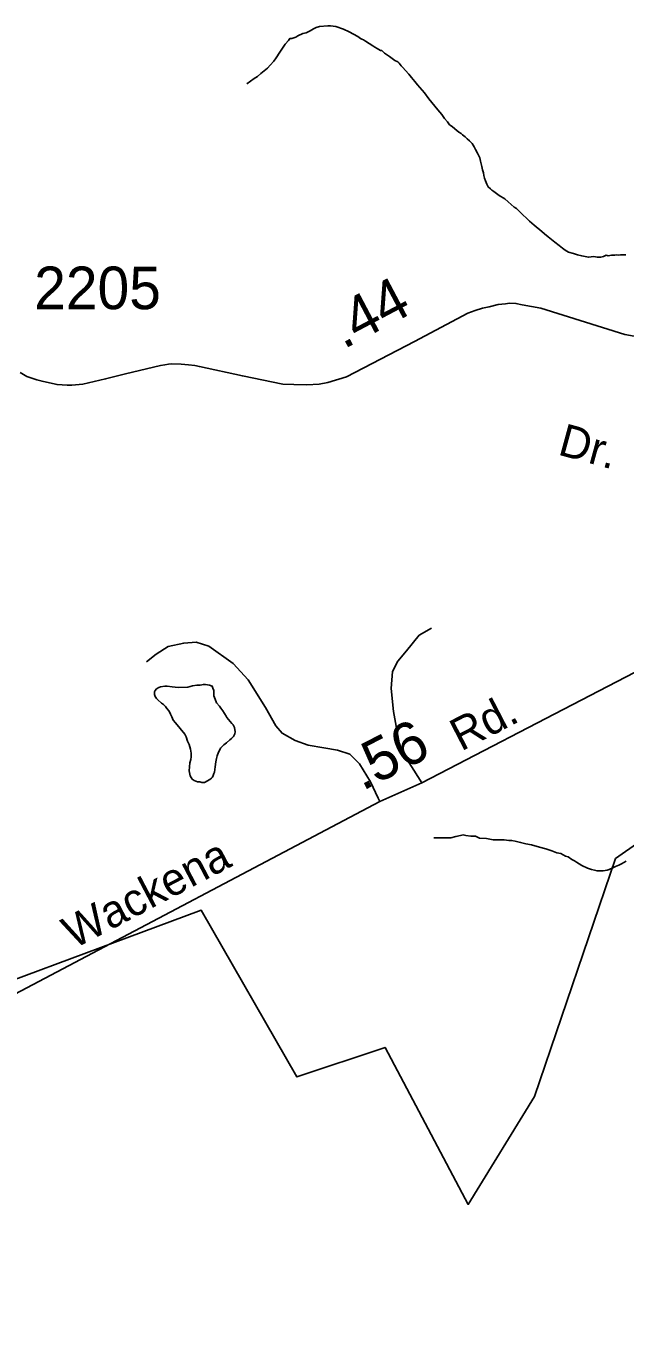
# Model space of a CAD drawing. Extents: x 2206922 to 2357709, y 510027 to 673830.
# Drawn here: x 2330343 to 2332102, y 568963 to 572764 of the extents above; entities that cross this region are included whole.
import ezdxf

# ---------------------------------------------------------------- set-up
doc = ezdxf.new("R2010")
doc.units = 0
for name, color, linetype in [('Exist Boundary Political City Limit New', 7, 'Continuous'), ('Exist Hydrographic Misc Water Feature', 7, 'Continuous'), ('Exist Road Non-System Type 51', 7, 'Continuous'), ('Exist Road Non-System Type 51 Label', 7, 'Continuous'), ('Exist Road Secondary Mileage Hundredths English Label', 7, 'Continuous'), ('Exist Road Secondary Type 51 Attributed', 7, 'Continuous'), ('Exist Road Secondary Type 51 Label', 7, 'Continuous'), ('Exist Road Secondary Type 51 Number Label', 7, 'Continuous'), ('Map Preparation Boundary City Limit Buffer Line', 7, 'Continuous')]:
    doc.layers.add(name, color=color, linetype=linetype)

msp = doc.modelspace()

# ---------------------------------------------------------------- linework, layer by layer
at = {"layer": 'Exist Boundary Political City Limit New'}
msp.add_lwpolyline([(2332937.2, 565464.8), (2331523.2, 566548.1), (2332084.8, 566253), (2332620.8, 567998.6), (2332012.8, 568013.1), (2331980.2, 568786.9), (2330570, 568153.4), (2329058.8, 569499.5), (2330857.8, 570169), (2331138.5, 569679.5), (2331397.5, 569765.9), (2331642, 569305.2), (2331836.5, 569621.9), (2332073.8, 570320.2), (2332145.8, 570370.6)], dxfattribs=at)
at = {"layer": 'Exist Hydrographic Misc Water Feature'}
for points in [[(2330991.7, 572594.2), (2331013.6, 572610.4), (2331023.1, 572616.2), (2331033.3, 572624.4), (2331043.2, 572632.7), (2331053, 572640.5), (2331060.8, 572648.7), (2331070.8, 572660.9), (2331078.4, 572670.7), (2331088.9, 572687), (2331096.3, 572698.9), (2331104.3, 572711.1), (2331114.1, 572721.3), (2331118, 572727.2), (2331123.9, 572727.2), (2331130.3, 572729.4), (2331136.2, 572731.4), (2331142, 572735.4), (2331156.1, 572741.8), (2331165.8, 572743.6), (2331177.9, 572749.9), (2331187.9, 572756.1), (2331195.3, 572760.2), (2331205.6, 572762.3), (2331229.5, 572764.4), (2331237.8, 572764.4), (2331253.5, 572762.8), (2331275.7, 572755), (2331291.9, 572747.3), (2331317.9, 572733.3), (2331325.9, 572727.6), (2331329.8, 572725.4), (2331334.1, 572723.5), (2331339.9, 572719.8), (2331361.8, 572706), (2331368, 572701.8), (2331374.1, 572698.1), (2331384.2, 572692.1), (2331388.1, 572692.3), (2331396.1, 572684.2), (2331410.6, 572674.3), (2331418.6, 572668.6), (2331426.4, 572662.6), (2331434.8, 572658.5), (2331438.7, 572654.6), (2331444.6, 572646.9), (2331449.2, 572643), (2331467, 572623.2), (2331475.2, 572613.1), (2331485.2, 572601.4), (2331493.2, 572591.3), (2331513.5, 572567.6), (2331525.8, 572549.9), (2331552.1, 572518), (2331564.6, 572504.3), (2331572.4, 572492.2), (2331580.6, 572482.5), (2331586.3, 572474.3), (2331594.3, 572468.7), (2331602.7, 572462.5), (2331614.6, 572452.6), (2331620.8, 572448.8), (2331624.9, 572445), (2331632.9, 572438.9), (2331639, 572433.1), (2331645.2, 572426.9), (2331653.4, 572419.2), (2331659.3, 572409.4), (2331663.4, 572401.5), (2331669.4, 572391.3), (2331675.7, 572377.3), (2331677.4, 572367.4), (2331680, 572359.7), (2331682.1, 572351.6), (2331683.7, 572341.6), (2331686.2, 572333.6), (2331687.8, 572325.6), (2331689.9, 572317.6), (2331692.4, 572309.5), (2331696.2, 572299.6), (2331700.6, 572291.7), (2331706.7, 572285.9), (2331710.8, 572282), (2331716.5, 572277.9), (2331732.3, 572266.2), (2331749.2, 572256.4), (2331758.8, 572248.4), (2331777, 572232.7), (2331783.2, 572228.5), (2331791.2, 572220.9), (2331801.4, 572210.8), (2331813.3, 572198.9), (2331821.5, 572191.2), (2331835.7, 572179.3), (2331857.8, 572161.4), (2331865.8, 572153.6), (2331876.1, 572145.7), (2331896.4, 572130), (2331908.3, 572120.1), (2331918.3, 572112.1)], [(2331918.3, 572112.1), (2331926.3, 572106.4), (2331936.4, 572100.5), (2331950.3, 572096.7), (2331962.4, 572092.5), (2331974.9, 572089), (2331994.6, 572085.2), (2332010.8, 572087.3), (2332020.6, 572085.4), (2332030.9, 572085.5), (2332038.9, 572087.5), (2332046.3, 572091.6), (2332052.4, 572089.5), (2332062.5, 572091.6), (2332072.3, 572091.8), (2332076.6, 572092), (2332082.6, 572091.9), (2332088.5, 572092.2), (2332096.1, 572092.2), (2332104.3, 572092.2)], [(2330782.1, 570718.6), (2330775.8, 570726.8), (2330771.5, 570736.4), (2330767.8, 570744.3), (2330763.5, 570752.6), (2330757.1, 570760.4), (2330753.4, 570766.3), (2330747.3, 570772.5), (2330741.1, 570776.3), (2330730.9, 570786.3), (2330727.2, 570790.1), (2330723.1, 570796), (2330721.2, 570801.9), (2330720.8, 570810.1), (2330722.7, 570813.9), (2330726.8, 570818.1), (2330733.1, 570822.1), (2330738.9, 570824), (2330750.8, 570826.3), (2330758.3, 570826.3), (2330772.9, 570824.6), (2330790.5, 570822.8), (2330818.6, 570823), (2330832.6, 570827.4), (2330844.7, 570829.2), (2330854.5, 570829.3), (2330864.6, 570831.5), (2330870.5, 570831.4), (2330882.6, 570829.6), (2330890.4, 570825.9), (2330892.4, 570820), (2330894.9, 570813.9), (2330894.7, 570807.9), (2330894.7, 570797.7), (2330899, 570787.7), (2330902.9, 570777.9), (2330911.5, 570768.1), (2330915.6, 570762.2), (2330921.4, 570754), (2330931.6, 570738.3), (2330933.5, 570734.3), (2330947.8, 570716.3), (2330951.9, 570712.5), (2330955.8, 570704.6), (2330958.1, 570692.5), (2330956.2, 570686.7), (2330952.3, 570678.4), (2330946.6, 570672.4), (2330942.1, 570668.6), (2330932.6, 570660.3), (2330924.8, 570654.1), (2330914.6, 570644.3), (2330910.7, 570636), (2330908.8, 570632.2), (2330905, 570622.2), (2330902.9, 570614), (2330901.3, 570604.1), (2330898.8, 570589.9), (2330897.4, 570573.9), (2330895.5, 570570.1), (2330893.3, 570564), (2330891.6, 570559.7), (2330887.7, 570555.9), (2330883.6, 570552), (2330867.6, 570543.5), (2330859.6, 570543.5), (2330853.7, 570545.6), (2330847.5, 570545.3), (2330837.7, 570549.2), (2330831.5, 570553.4), (2330825.6, 570563.2), (2330823.1, 570577.4), (2330825, 570601.4), (2330827.2, 570611.2), (2330828.9, 570619.1), (2330828.9, 570629.2), (2330826.6, 570641.3), (2330822.5, 570655.3), (2330818.2, 570665.3), (2330814.3, 570677.2), (2330810.2, 570685.2), (2330782.1, 570718.6)], [(2331541, 570380.9), (2331583.3, 570381.5), (2331590.9, 570381.5), (2331605.2, 570385.5), (2331618.7, 570387.9), (2331626.7, 570389.9), (2331634.9, 570387.9), (2331649.1, 570386.2), (2331662.6, 570386.2), (2331675.3, 570380.2), (2331695.4, 570378.8), (2331715.3, 570375), (2331730.9, 570375.1), (2331747.1, 570375.1), (2331760.8, 570373.4), (2331768.8, 570373.4), (2331779.3, 570371.5), (2331795.3, 570367.9), (2331811.1, 570363.9), (2331827.1, 570360.2), (2331851.1, 570354.2), (2331869.3, 570348.6), (2331887.6, 570342.6), (2331901.5, 570336.9), (2331913.4, 570335), (2331927.3, 570327.3), (2331935.5, 570325.3), (2331945.8, 570317.3), (2331953.6, 570313.6), (2331959.3, 570309.5), (2331975.5, 570299.8), (2331992.1, 570292), (2332003.8, 570288.2), (2332012, 570286.2), (2332019.8, 570284.2), (2332023.9, 570284.3), (2332032.1, 570284.4), (2332038.1, 570284.3), (2332050, 570286.5), (2332055.7, 570288.5), (2332065.8, 570292.7), (2332074.2, 570296.7), (2332083.8, 570301), (2332091.6, 570305), (2332105.7, 570313.1)]]:
    msp.add_lwpolyline(points, dxfattribs=at)
at = {"layer": 'Exist Road Non-System Type 51'}
for points in [[(2331505.8, 570542.2), (2331452, 570628.2), (2331439.5, 570659.9), (2331422.6, 570751.8), (2331415.9, 570819.6), (2331419.3, 570869.7), (2331435.1, 570899.8), (2331460.6, 570930), (2331498.2, 570976.5), (2331534, 570996.8)], [(2330697.4, 570897.8), (2330725.3, 570920.1), (2330761, 570942.6), (2330806.8, 570953), (2330842.7, 570955.5), (2330880.8, 570943.8), (2330951.4, 570892.6), (2330995.8, 570845), (2331046.7, 570763.7), (2331077.2, 570710.1), (2331095.5, 570688.2), (2331133.6, 570666.7), (2331171.8, 570653.1), (2331217.9, 570645.5), (2331258, 570638), (2331294.1, 570626.4), (2331322.4, 570598.8), (2331355, 570545.1), (2331377.3, 570497.3), (2331381.9, 570487.5)]]:
    msp.add_lwpolyline(points, dxfattribs=at)
at = {"layer": 'Exist Road Secondary Type 51 Attributed'}
for points in [[(2332150.6, 571849.3), (2332101.3, 571858.9), (2331854.6, 571935.9), (2331799.9, 571946), (2331781.7, 571949.6), (2331762.6, 571950.3), (2331751.6, 571949), (2331730.1, 571946.3), (2331702.8, 571940.2), (2331683.7, 571936.3), (2331662.1, 571929.3), (2331640.9, 571921.1), (2331483.6, 571837.9), (2331284.7, 571734), (2331229.2, 571718), (2331204.3, 571713.2), (2331168.2, 571710.4), (2331129.4, 571711.7), (2331097.7, 571713.2), (2330979, 571736.9), (2330852.8, 571764.2), (2330839.2, 571767.2), (2330820.6, 571769.9), (2330799.1, 571771.8), (2330771.4, 571772), (2330762.1, 571771.1), (2330751.4, 571769.9), (2330738.1, 571767.5), (2330635.8, 571743.2), (2330577.2, 571728.4), (2330510.5, 571712.9), (2330477.9, 571710), (2330464.9, 571709.7), (2330435.1, 571711.5), (2330412.7, 571716.4), (2330391.1, 571721.3), (2330375.2, 571725.3), (2330346, 571735.2), (2330326.2, 571746.7)], [(2332760.3, 571258.3), (2332691, 571196.4), (2332610.7, 571139.3), (2332541, 571090.2), (2332494.1, 571055.3), (2331505.8, 570542.2), (2331381.9, 570487.5), (2330310.6, 569922.1), (2330155.6, 569845.3)]]:
    msp.add_lwpolyline(points, dxfattribs=at)
at = {"layer": 'Map Preparation Boundary City Limit Buffer Line'}
msp.add_lwpolyline([(2332937.2, 565464.8), (2331523.2, 566548.1), (2332084.8, 566253), (2332620.8, 567998.6), (2332012.8, 568013.1), (2331980.2, 568786.9), (2330570, 568153.4), (2329058.8, 569499.5), (2330857.8, 570169), (2331138.5, 569679.5), (2331397.5, 569765.9), (2331642, 569305.2), (2331836.5, 569621.9), (2332073.8, 570320.2), (2332145.8, 570370.6)], dxfattribs=at)

# ---------------------------------------------------------------- texts
at = {"layer": 'Exist Road Non-System Type 51 Label'}
msp.add_text('Dr.', height=95, rotation=344.7401, dxfattribs=at).set_placement((2331901.6, 571506.9))
at = {"layer": 'Exist Road Secondary Mileage Hundredths English Label'}
for s, rotation, p in [('.44', 27.8645, (2331275.6, 571814.2)), ('.56', 27.0067, (2331330.5, 570517.5))]:
    msp.add_text(s, height=125, rotation=rotation, dxfattribs=at).set_placement(p)
at = {"layer": 'Exist Road Secondary Type 51 Label'}
for s, rotation, p in [('Rd.', 27.3245, (2331620.8, 570634)), ('Wackena', 27.6896, (2330483.7, 570053.7))]:
    msp.add_text(s, height=95, rotation=rotation, dxfattribs=at).set_placement(p)
at = {"layer": 'Exist Road Secondary Type 51 Number Label'}
msp.add_text('2205', height=125, dxfattribs=at).set_placement((2330367.8, 571932.9))

doc.saveas('drawing.dxf')
